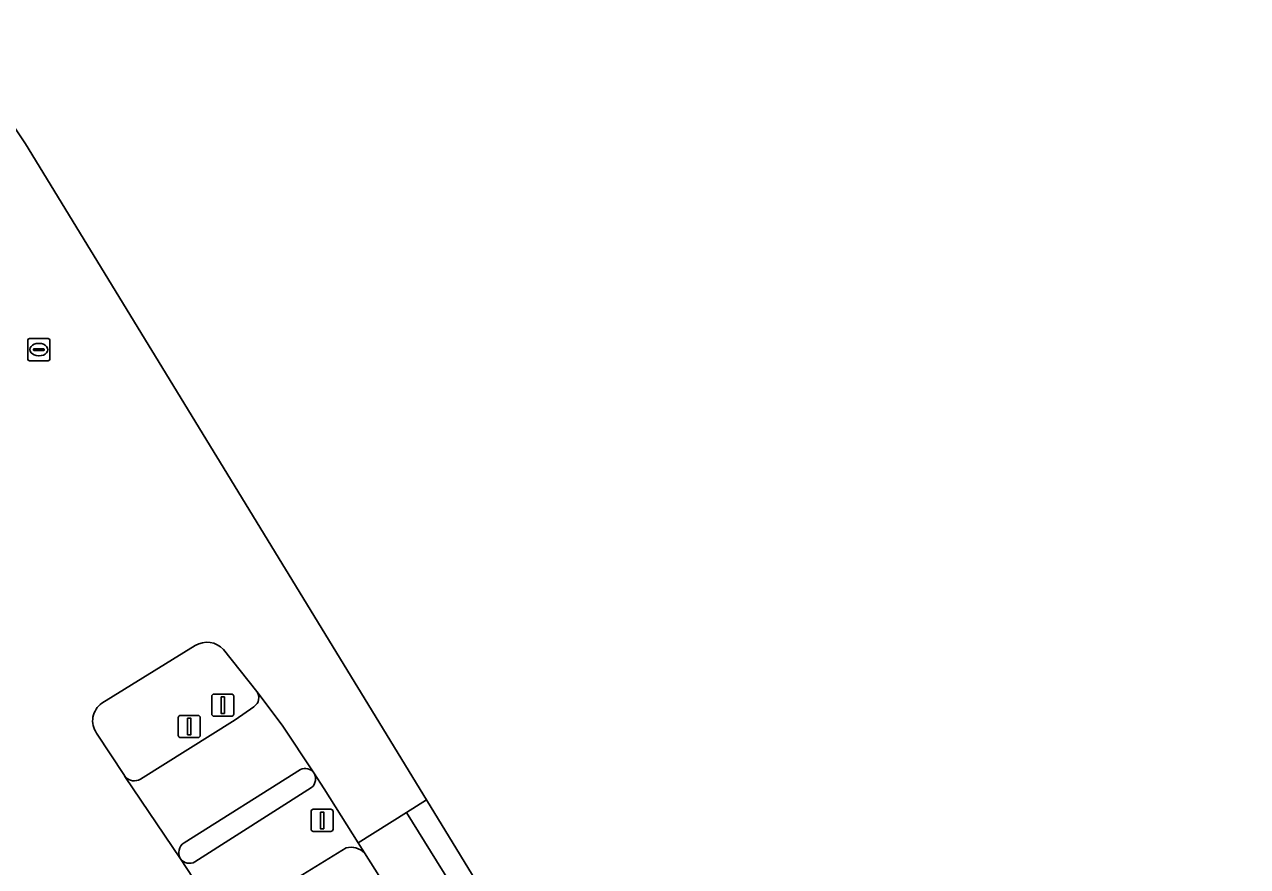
# Model space of a CAD drawing. Extents: x 157320 to 158835, y 386650 to 388491.
# Drawn here: x 158455.1 to 158510.3, y 387806.2 to 387844.2 of the extents above; entities that cross this region are included whole.
import ezdxf

# ---------------------------------------------------------------- set-up
doc = ezdxf.new("R2010")
doc.units = 0
for name, color, linetype in [('IMGEO_Berm_groen', 7, 'Continuous'), ('IMGEO_Fietspad_open', 7, 'Continuous'), ('IMGEO_Lichtmast', 7, 'Continuous'), ('IMGEO_Rijbaan_regionaal_gesloten', 7, 'Continuous'), ('IMGEO_Rioolput', 7, 'Continuous'), ('IMGEO_Verkeerseiland_gesloten', 7, 'Continuous'), ('IMGEO_Verkeerseiland_open', 7, 'Continuous'), ('IMGEO_Verkeersregelinstallatiepaal', 7, 'Continuous'), ('IMGEO_Voetpad_open', 7, 'Continuous')]:
    doc.layers.add(name, color=color, linetype=linetype)

msp = doc.modelspace()

# ---------------------------------------------------------------- linework, layer by layer
at = {"layer": 'IMGEO_Berm_groen'}
for points in [[(158469.58, 387807.07), (158464.693, 387804.063)], [(158477.75, 387794.948), (158472.744, 387803.15), (158470.415, 387806.839)]]:
    msp.add_lwpolyline(points, dxfattribs=at)
msp.add_arc((158469.786, 387806.189), 0.904, 45.9128, 103.1593, dxfattribs=at)
at = {"layer": 'IMGEO_Fietspad_open'}
for points in [[(158468.125, 387810.45), (158466.693, 387812.612), (158465.551, 387814.132)], [(158465.422, 387813.438), (158464.568, 387812.848), (158460.296, 387810.171)], [(158462.272, 387807.295), (158467.519, 387810.602)], [(158459.625, 387810.266), (158459.6, 387810.295), (158462.104, 387806.571)]]:
    msp.add_lwpolyline(points, dxfattribs=at)
for centre, radius, start, end in [((158465.143, 387813.849), 0.497, 304.1726, 34.7676), ((158467.732, 387810.168), 0.483, 35.6675, 116.171), ((158460.018, 387810.626), 0.533, 222.4982, 301.3851), ((158462.553, 387806.848), 0.528, 122.1663, 211.7058)]:
    msp.add_arc(centre, radius, start, end, dxfattribs=at)
at = {"layer": 'IMGEO_Lichtmast'}
for p, q in [((158462.005, 387812.144), (158462.005, 387812.944)), ((158462.005, 387812.944), (158462.005, 387812.144)), ((158462.105, 387813.044), (158462.895, 387813.044)), ((158462.895, 387813.044), (158462.105, 387813.044)), ((158462.995, 387812.944), (158462.995, 387812.144)), ((158462.995, 387812.144), (158462.995, 387812.944)), ((158462.895, 387812.044), (158462.105, 387812.044)), ((158462.105, 387812.044), (158462.895, 387812.044))]:
    msp.add_line(p, q, dxfattribs=at)
msp.add_lwpolyline([(158462.425, 387812.919), (158462.575, 387812.919), (158462.575, 387812.169), (158462.425, 387812.169), (158462.425, 387812.919)], dxfattribs=at)
for centre, start, end in [((158462.105, 387812.944), 90, 180), ((158462.105, 387812.944), 90, 180), ((158462.895, 387812.944), 0, 90), ((158462.895, 387812.944), 360, 90), ((158462.105, 387812.144), 180, 270), ((158462.105, 387812.144), 180, 270), ((158462.895, 387812.144), 270, 0), ((158462.895, 387812.144), 270, 0)]:
    msp.add_arc(centre, 0.1, start, end, dxfattribs=at)
at = {"layer": 'IMGEO_Rijbaan_regionaal_gesloten'}
for points in [[(158473.207, 387809.229), (158463.744, 387824.72), (158455.111, 387838.851), (158451.495, 387844.239), (158449.766, 387843.206), (158450.773, 387841.717), (158451.37, 387840.891), (158452.541, 387839.025), (158453.372, 387837.552)], [(158458.562, 387813.593), (158462.772, 387816.198)], [(158464.048, 387816.024), (158465.551, 387814.132), (158466.693, 387812.612), (158468.125, 387810.45), (158468.592, 387809.726), (158470.125, 387807.298), (158472.301, 387808.661), (158473.207, 387809.229)], [(158450.367, 387805.253), (158451.769, 387804.068), (158452.675, 387803.05), (158453.47, 387801.757), (158453.887, 387800.977), (158454.637, 387799.406), (158455.217, 387798.238), (158457.969, 387799.91), (158460.749, 387801.6), (158464.045, 387803.603), (158462.104, 387806.571), (158459.6, 387810.295), (158459.578, 387810.326), (158458.314, 387812.247)], [(158586.262, 387618.117), (158493.992, 387775.205), (158473.207, 387809.229), (158472.301, 387808.661), (158483.715, 387790.287), (158495.855, 387770), (158502.083, 387759.2), (158503.821, 387755.74), (158503.948, 387755.521), (158507.149, 387750), (158514.656, 387737.055)]]:
    msp.add_lwpolyline(points, dxfattribs=at)
msp.add_lwpolyline([(158472.301, 387808.661), (158470.125, 387807.298), (158470.415, 387806.839), (158472.744, 387803.15), (158477.75, 387794.948), (158482.212, 387787.604), (158483.108, 387786.123), (158485.821, 387781.638), (158489.82, 387775.133), (158490.141, 387774.575), (158493.826, 387769.419), (158500, 387760.958), (158501.442, 387758.981), (158503.027, 387756.937), (158503.821, 387755.74), (158502.083, 387759.2), (158495.855, 387770), (158483.715, 387790.287)], close=True, dxfattribs=at)
for centre, radius, start, end in [((158463.303, 387815.327), 1.021, 43.1136, 121.3561), ((158459.097, 387812.799), 0.958, 123.9757, 215.145)]:
    msp.add_arc(centre, radius, start, end, dxfattribs=at)
at = {"layer": 'IMGEO_Rioolput'}
for p, q in [((158455.21, 387829.133), (158455.21, 387829.985)), ((158455.285, 387830.059), (158456.137, 387830.059)), ((158455.698, 387829.839), (158455.723, 387829.839)), ((158456.211, 387829.985), (158456.211, 387829.133)), ((158455.469, 387829.553), (158455.469, 387829.565)), ((158455.907, 387829.516), (158455.509, 387829.516)), ((158455.512, 387829.602), (158455.91, 387829.602)), ((158455.721, 387829.279), (158455.696, 387829.279)), ((158455.953, 387829.565), (158455.953, 387829.553)), ((158456.137, 387829.059), (158455.285, 387829.059))]:
    msp.add_line(p, q, dxfattribs=at)
for points in [[(158455.21, 387829.133), (158455.21, 387829.985)], [(158455.285, 387830.059), (158456.137, 387830.059)], [(158456.211, 387829.985), (158456.211, 387829.133)], [(158456.137, 387829.059), (158455.285, 387829.059)]]:
    msp.add_lwpolyline(points, dxfattribs=at)
for centre, radius, start, end in [((158455.287, 387829.983), 0.0765, 91.552, 178.448), ((158455.287, 387829.983), 0.0765, 91.552, 178.448), ((158456.135, 387829.983), 0.0765, 1.552, 88.448), ((158456.135, 387829.983), 0.0765, 1.552, 88.448), ((158455.509, 387829.562), 0.0403, 85.8775, 175.7526), ((158455.506, 387829.552), 0.0366, 178.938, 274.7102), ((158455.91, 387829.559), 0.043, 264.8664, 352.4533), ((158455.914, 387829.564), 0.0386, 1.7309, 96.639), ((158455.287, 387829.135), 0.0765, 181.552, 268.448), ((158455.287, 387829.135), 0.0765, 181.552, 268.448), ((158456.135, 387829.135), 0.0765, 271.552, 358.448), ((158456.135, 387829.135), 0.0765, 271.552, 358.448)]:
    msp.add_arc(centre, radius, start, end, dxfattribs=at)
for centre, major_axis, ratio, start_param, end_param in [((158455.697, 387829.559), (-0.387, 0.002), 0.722429, 4.712389, 7.853982), ((158455.722, 387829.559), (-0.39, 0.002), 0.717154, 1.570796, 4.712389)]:
    msp.add_ellipse(centre, major_axis=major_axis, ratio=ratio, start_param=start_param, end_param=end_param, dxfattribs=at)
at = {"layer": 'IMGEO_Verkeerseiland_gesloten'}
for points in [[(158462.772, 387816.198), (158458.562, 387813.593)], [(158465.551, 387814.132), (158464.048, 387816.024)], [(158460.296, 387810.171), (158464.568, 387812.848), (158465.422, 387813.438)], [(158458.314, 387812.247), (158459.578, 387810.326), (158459.6, 387810.295), (158459.625, 387810.266)]]:
    msp.add_lwpolyline(points, dxfattribs=at)
for centre, radius, start, end in [((158463.303, 387815.327), 1.021, 43.1136, 121.3561), ((158465.143, 387813.849), 0.497, 304.1726, 34.7676), ((158459.097, 387812.799), 0.958, 123.9757, 215.145), ((158460.018, 387810.626), 0.533, 222.4982, 301.3851)]:
    msp.add_arc(centre, radius, start, end, dxfattribs=at)
at = {"layer": 'IMGEO_Verkeerseiland_open'}
for points in [[(158467.519, 387810.602), (158462.272, 387807.295)], [(158462.759, 387806.43), (158468.023, 387809.789)]]:
    msp.add_lwpolyline(points, dxfattribs=at)
for centre, radius, start, end in [((158467.732, 387810.168), 0.483, 35.6675, 116.171), ((158467.691, 387810.179), 0.512, 310.4229, 32.0327), ((158462.553, 387806.848), 0.528, 122.1663, 211.7058), ((158462.514, 387806.886), 0.517, 217.4782, 298.2247)]:
    msp.add_arc(centre, radius, start, end, dxfattribs=at)
at = {"layer": 'IMGEO_Verkeersregelinstallatiepaal'}
for p, q in [((158463.516, 387813.107), (158463.516, 387813.907)), ((158463.516, 387813.907), (158463.516, 387813.107)), ((158463.616, 387814.007), (158464.406, 387814.007)), ((158464.406, 387814.007), (158463.616, 387814.007)), ((158464.506, 387813.907), (158464.506, 387813.107)), ((158464.506, 387813.107), (158464.506, 387813.907)), ((158464.406, 387813.007), (158463.616, 387813.007)), ((158463.616, 387813.007), (158464.406, 387813.007)), ((158468.1, 387808.806), (158468.89, 387808.806)), ((158468.89, 387808.806), (158468.1, 387808.806)), ((158468, 387807.906), (158468, 387808.706)), ((158468, 387808.706), (158468, 387807.906)), ((158468.99, 387808.706), (158468.99, 387807.906)), ((158468.99, 387807.906), (158468.99, 387808.706)), ((158468.89, 387807.806), (158468.1, 387807.806)), ((158468.1, 387807.806), (158468.89, 387807.806))]:
    msp.add_line(p, q, dxfattribs=at)
for points in [[(158463.936, 387813.882), (158464.086, 387813.882), (158464.086, 387813.132), (158463.936, 387813.132), (158463.936, 387813.882)], [(158468.42, 387808.681), (158468.57, 387808.681), (158468.57, 387807.931), (158468.42, 387807.931), (158468.42, 387808.681)]]:
    msp.add_lwpolyline(points, dxfattribs=at)
for centre, start, end in [((158463.616, 387813.907), 90, 180), ((158463.616, 387813.907), 90, 180), ((158464.406, 387813.907), 0, 90), ((158464.406, 387813.907), 360, 90), ((158463.616, 387813.107), 180, 270), ((158463.616, 387813.107), 180, 270), ((158464.406, 387813.107), 270, 0), ((158464.406, 387813.107), 270, 0), ((158468.1, 387808.706), 90, 180), ((158468.1, 387808.706), 90, 180), ((158468.89, 387808.706), 0, 90), ((158468.89, 387808.706), 360, 90), ((158468.1, 387807.906), 180, 270), ((158468.1, 387807.906), 180, 270), ((158468.89, 387807.906), 270, 0), ((158468.89, 387807.906), 270, 0)]:
    msp.add_arc(centre, 0.1, start, end, dxfattribs=at)
at = {"layer": 'IMGEO_Voetpad_open'}
for points in [[(158470.415, 387806.839), (158470.125, 387807.298), (158468.592, 387809.726), (158468.125, 387810.45)], [(158468.023, 387809.789), (158462.759, 387806.43)], [(158464.693, 387804.063), (158469.58, 387807.07)], [(158462.104, 387806.571), (158464.045, 387803.603), (158464.321, 387803.181)]]:
    msp.add_lwpolyline(points, dxfattribs=at)
for centre, radius, start, end in [((158467.691, 387810.179), 0.512, 310.4229, 32.0327), ((158469.786, 387806.189), 0.904, 45.9128, 103.1593), ((158462.514, 387806.886), 0.517, 217.4782, 298.2247)]:
    msp.add_arc(centre, radius, start, end, dxfattribs=at)

doc.saveas('drawing.dxf')
